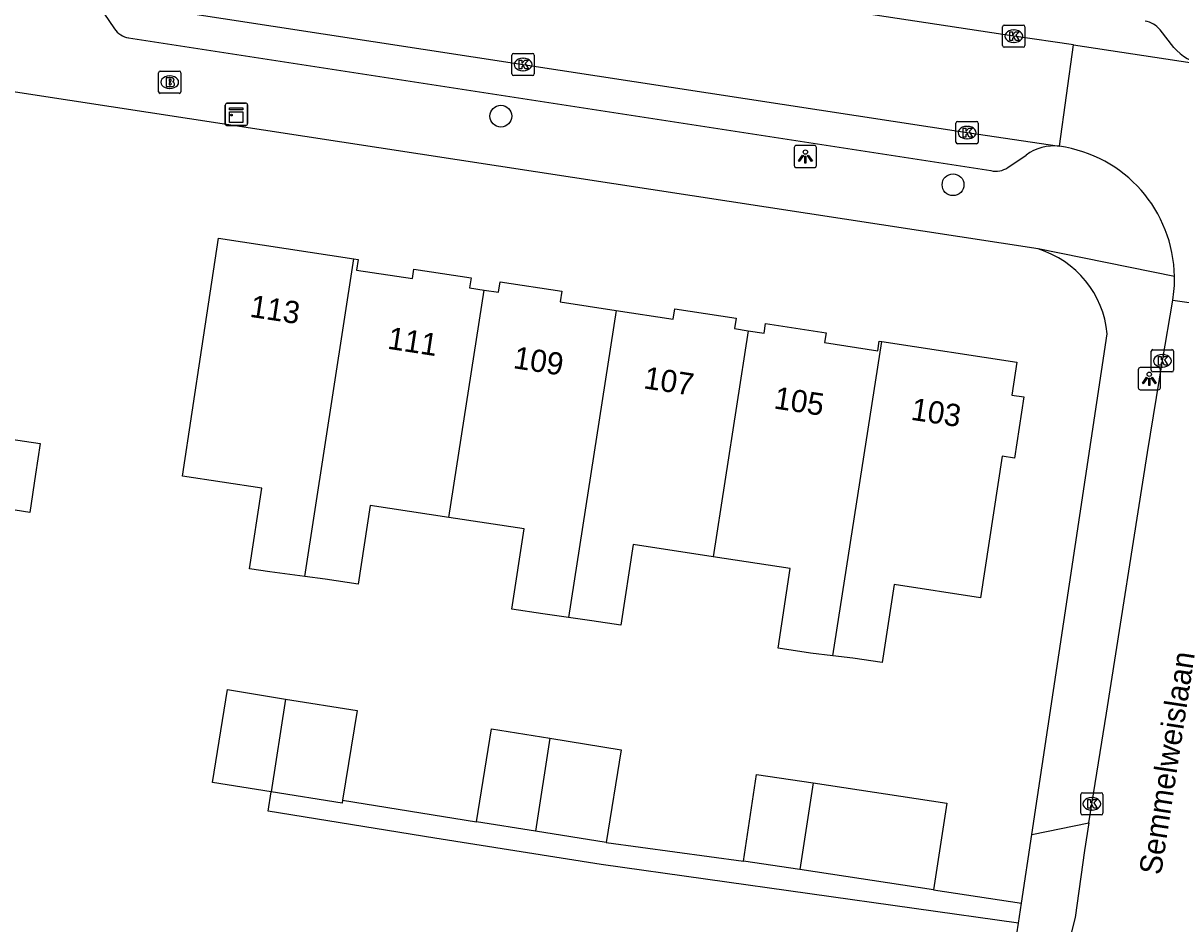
# Model space of a CAD drawing. Extents: x 161486 to 162249, y 379484 to 380829.
# Drawn here: x 161701 to 161753, y 380535.6 to 380576 of the extents above; entities that cross this region are included whole.
import ezdxf

# ---------------------------------------------------------------- set-up
doc = ezdxf.new("R2010")
doc.units = 0
for name, color, linetype in [('IMGEO_Boom', 7, 'Continuous'), ('IMGEO_Brandkraan', 7, 'Continuous'), ('IMGEO_Kast', 7, 'Continuous'), ('IMGEO_Kolk', 7, 'Continuous'), ('IMGEO_Lichtpunt', 7, 'Continuous'), ('IMGEO_Openbare_ruimte_label', 7, 'Continuous'), ('IMGEO_Pand', 7, 'Continuous'), ('IMGEO_Pand_nummerreeks', 7, 'Continuous'), ('IMGEO_Rijbaan_lokaal_open', 7, 'Continuous'), ('IMGEO_Voetpad_open', 7, 'Continuous')]:
    doc.layers.add(name, color=color, linetype=linetype)

msp = doc.modelspace()

# ---------------------------------------------------------------- linework, layer by layer
at = {"layer": 'IMGEO_Boom'}
for centre in [(161722.435, 380571.863), (161742.75, 380568.781)]:
    msp.add_circle(centre, 0.489, dxfattribs=at)
at = {"layer": 'IMGEO_Brandkraan'}
for p, q in [((161707.055, 380572.963), (161707.055, 380573.815)), ((161707.13, 380573.889), (161707.982, 380573.889)), ((161707.543, 380573.669), (161707.568, 380573.669)), ((161708.056, 380573.815), (161708.056, 380572.963)), ((161707.982, 380572.889), (161707.13, 380572.889)), ((161707.566, 380573.109), (161707.541, 380573.109))]:
    msp.add_line(p, q, dxfattribs=at)
for points in [[(161707.055, 380572.963), (161707.055, 380573.815)], [(161707.13, 380573.889), (161707.982, 380573.889)], [(161707.403, 380573.589), (161707.403, 380573.189), (161707.616, 380573.189)], [(161707.634, 380573.589), (161707.403, 380573.589)], [(161707.582, 380573.508), (161707.528, 380573.508), (161707.528, 380573.432)], [(161707.528, 380573.432), (161707.581, 380573.432)], [(161708.056, 380573.815), (161708.056, 380572.963)], [(161707.982, 380572.889), (161707.13, 380572.889)], [(161707.59, 380573.356), (161707.528, 380573.356), (161707.528, 380573.275)], [(161707.528, 380573.275), (161707.59, 380573.275)]]:
    msp.add_lwpolyline(points, dxfattribs=at)
for centre, radius, start, end in [((161707.132, 380573.813), 0.0765, 91.552, 178.448), ((161707.132, 380573.813), 0.0765, 91.552, 178.448), ((161707.583, 380573.47), 0.0379, 267.8285, 90.9355), ((161707.638, 380573.444), 0.145, 59.4692, 91.5367), ((161707.663, 380573.491), 0.0922, 285.5137, 58.1501), ((161707.668, 380573.299), 0.105, 301.3115, 78.989), ((161707.98, 380573.813), 0.0765, 1.552, 88.448), ((161707.98, 380573.813), 0.0765, 1.552, 88.448), ((161707.132, 380572.965), 0.0765, 181.552, 268.448), ((161707.132, 380572.965), 0.0765, 181.552, 268.448), ((161707.591, 380573.315), 0.0404, 269.8759, 90.5077), ((161707.622, 380573.44), 0.251, 268.6676, 293.5347), ((161707.98, 380572.965), 0.0765, 271.552, 358.448), ((161707.98, 380572.965), 0.0765, 271.552, 358.448)]:
    msp.add_arc(centre, radius, start, end, dxfattribs=at)
for centre, major_axis, ratio, start_param, end_param in [((161707.542, 380573.389), (-0.387, 0.002), 0.722429, 4.712389, 7.853982), ((161707.567, 380573.389), (-0.39, 0.002), 0.717154, 1.570796, 4.712389)]:
    msp.add_ellipse(centre, major_axis=major_axis, ratio=ratio, start_param=start_param, end_param=end_param, dxfattribs=at)
at = {"layer": 'IMGEO_Kast'}
for p, q in [((161710.051, 380571.52), (161710.051, 380572.361)), ((161710.051, 380572.361), (161710.051, 380571.52)), ((161710.126, 380572.445), (161710.967, 380572.445)), ((161710.967, 380572.445), (161710.126, 380572.445)), ((161711.051, 380572.37), (161711.051, 380571.529)), ((161711.051, 380571.529), (161711.051, 380572.37)), ((161710.976, 380571.445), (161710.135, 380571.445)), ((161710.135, 380571.445), (161710.976, 380571.445))]:
    msp.add_line(p, q, dxfattribs=at)
for points in [[(161710.246, 380572.235), (161710.846, 380572.235), (161710.846, 380572.15), (161710.246, 380572.15), (161710.246, 380572.235)], [(161710.246, 380572.06), (161710.846, 380572.06), (161710.846, 380571.571), (161710.246, 380571.571), (161710.246, 380572.06)]]:
    msp.add_lwpolyline(points, dxfattribs=at)
msp.add_circle((161710.33, 380571.909), 0.0377, dxfattribs=at)
for centre, start, end in [((161710.129, 380572.367), 92.4484, 184.2845), ((161710.129, 380572.367), 92.4484, 184.2845), ((161710.973, 380572.367), 2.4484, 94.2845), ((161710.973, 380572.367), 2.4484, 94.2845), ((161710.129, 380571.523), 182.4484, 274.2845), ((161710.129, 380571.523), 182.4484, 274.2845), ((161710.973, 380571.523), 272.4484, 4.2845), ((161710.973, 380571.523), 272.4484, 4.2845)]:
    msp.add_arc(centre, 0.0779, start, end, dxfattribs=at)
at = {"layer": 'IMGEO_Kolk'}
for p, q in [((161744.98, 380575.033), (161744.98, 380575.885)), ((161745.055, 380575.959), (161745.907, 380575.959)), ((161745.468, 380575.739), (161745.493, 380575.739)), ((161745.981, 380575.885), (161745.981, 380575.033)), ((161745.907, 380574.959), (161745.055, 380574.959)), ((161745.491, 380575.179), (161745.466, 380575.179)), ((161722.932, 380573.759), (161722.932, 380574.611)), ((161723.007, 380574.685), (161723.859, 380574.685)), ((161723.42, 380574.465), (161723.445, 380574.465)), ((161723.933, 380574.611), (161723.933, 380573.759)), ((161723.859, 380573.685), (161723.007, 380573.685)), ((161723.443, 380573.905), (161723.418, 380573.905)), ((161742.882, 380570.696), (161742.882, 380571.548)), ((161742.957, 380571.622), (161743.809, 380571.622)), ((161743.37, 380571.402), (161743.395, 380571.402)), ((161743.883, 380571.548), (161743.883, 380570.696)), ((161743.393, 380570.842), (161743.368, 380570.842)), ((161743.809, 380570.622), (161742.957, 380570.622)), ((161751.659, 380560.44), (161751.659, 380561.292)), ((161751.734, 380561.366), (161752.586, 380561.366)), ((161752.147, 380561.146), (161752.172, 380561.146)), ((161752.66, 380561.292), (161752.66, 380560.44)), ((161752.17, 380560.586), (161752.145, 380560.586)), ((161752.586, 380560.366), (161751.734, 380560.366)), ((161748.486, 380540.524), (161748.486, 380541.376)), ((161748.561, 380541.45), (161749.413, 380541.45)), ((161748.974, 380541.23), (161748.999, 380541.23)), ((161749.487, 380541.376), (161749.487, 380540.524)), ((161748.997, 380540.67), (161748.972, 380540.67)), ((161749.413, 380540.45), (161748.561, 380540.45))]:
    msp.add_line(p, q, dxfattribs=at)
for points in [[(161744.98, 380575.033), (161744.98, 380575.885)], [(161745.055, 380575.959), (161745.907, 380575.959)], [(161745.301, 380575.659), (161745.424, 380575.659), (161745.424, 380575.508), (161745.554, 380575.659), (161745.718, 380575.659), (161745.572, 380575.508), (161745.725, 380575.259), (161745.573, 380575.259), (161745.488, 380575.423), (161745.424, 380575.356), (161745.424, 380575.259), (161745.301, 380575.259), (161745.301, 380575.659)], [(161745.981, 380575.885), (161745.981, 380575.033)], [(161745.907, 380574.959), (161745.055, 380574.959)], [(161722.932, 380573.759), (161722.932, 380574.611)], [(161723.007, 380574.685), (161723.859, 380574.685)], [(161723.933, 380574.611), (161723.933, 380573.759)], [(161723.253, 380574.385), (161723.376, 380574.385), (161723.376, 380574.234), (161723.506, 380574.385), (161723.67, 380574.385), (161723.524, 380574.234), (161723.677, 380573.985), (161723.525, 380573.985), (161723.44, 380574.149), (161723.376, 380574.082), (161723.376, 380573.985), (161723.253, 380573.985), (161723.253, 380574.385)], [(161723.859, 380573.685), (161723.007, 380573.685)], [(161742.882, 380570.696), (161742.882, 380571.548)], [(161742.957, 380571.622), (161743.809, 380571.622)], [(161743.203, 380571.322), (161743.326, 380571.322), (161743.326, 380571.171), (161743.456, 380571.322), (161743.62, 380571.322), (161743.474, 380571.171), (161743.627, 380570.922), (161743.475, 380570.922), (161743.39, 380571.086), (161743.326, 380571.019), (161743.326, 380570.922), (161743.203, 380570.922), (161743.203, 380571.322)], [(161743.883, 380571.548), (161743.883, 380570.696)], [(161743.809, 380570.622), (161742.957, 380570.622)], [(161751.659, 380560.44), (161751.659, 380561.292)], [(161751.734, 380561.366), (161752.586, 380561.366)], [(161751.98, 380561.066), (161752.103, 380561.066), (161752.103, 380560.915), (161752.233, 380561.066), (161752.397, 380561.066), (161752.251, 380560.915), (161752.404, 380560.666), (161752.252, 380560.666), (161752.167, 380560.83), (161752.103, 380560.763), (161752.103, 380560.666), (161751.98, 380560.666), (161751.98, 380561.066)], [(161752.66, 380561.292), (161752.66, 380560.44)], [(161752.586, 380560.366), (161751.734, 380560.366)], [(161748.486, 380540.524), (161748.486, 380541.376)], [(161748.561, 380541.45), (161749.413, 380541.45)], [(161748.807, 380541.15), (161748.93, 380541.15), (161748.93, 380540.999), (161749.06, 380541.15), (161749.224, 380541.15), (161749.078, 380540.999), (161749.231, 380540.75), (161749.079, 380540.75), (161748.994, 380540.914), (161748.93, 380540.847), (161748.93, 380540.75), (161748.807, 380540.75), (161748.807, 380541.15)], [(161749.487, 380541.376), (161749.487, 380540.524)], [(161749.413, 380540.45), (161748.561, 380540.45)]]:
    msp.add_lwpolyline(points, dxfattribs=at)
for centre, start, end in [((161745.057, 380575.883), 91.552, 178.448), ((161745.057, 380575.883), 91.552, 178.448), ((161745.905, 380575.883), 1.552, 88.448), ((161745.905, 380575.883), 1.552, 88.448), ((161745.057, 380575.035), 181.552, 268.448), ((161745.057, 380575.035), 181.552, 268.448), ((161745.905, 380575.035), 271.552, 358.448), ((161745.905, 380575.035), 271.552, 358.448), ((161723.009, 380574.609), 91.552, 178.448), ((161723.009, 380574.609), 91.552, 178.448), ((161723.857, 380574.609), 1.552, 88.448), ((161723.857, 380574.609), 1.552, 88.448), ((161723.009, 380573.761), 181.552, 268.448), ((161723.009, 380573.761), 181.552, 268.448), ((161723.857, 380573.761), 271.552, 358.448), ((161723.857, 380573.761), 271.552, 358.448), ((161742.959, 380571.546), 91.552, 178.448), ((161742.959, 380571.546), 91.552, 178.448), ((161743.807, 380571.546), 1.552, 88.448), ((161743.807, 380571.546), 1.552, 88.448), ((161742.959, 380570.698), 181.552, 268.448), ((161742.959, 380570.698), 181.552, 268.448), ((161743.807, 380570.698), 271.552, 358.448), ((161743.807, 380570.698), 271.552, 358.448), ((161751.736, 380561.29), 91.552, 178.448), ((161751.736, 380561.29), 91.552, 178.448), ((161752.584, 380561.29), 1.552, 88.448), ((161752.584, 380561.29), 1.552, 88.448), ((161751.736, 380560.442), 181.552, 268.448), ((161751.736, 380560.442), 181.552, 268.448), ((161752.584, 380560.442), 271.552, 358.448), ((161752.584, 380560.442), 271.552, 358.448), ((161748.563, 380541.374), 91.552, 178.448), ((161748.563, 380541.374), 91.552, 178.448), ((161749.411, 380541.374), 1.552, 88.448), ((161749.411, 380541.374), 1.552, 88.448), ((161748.563, 380540.526), 181.552, 268.448), ((161748.563, 380540.526), 181.552, 268.448), ((161749.411, 380540.526), 271.552, 358.448), ((161749.411, 380540.526), 271.552, 358.448)]:
    msp.add_arc(centre, 0.0765, start, end, dxfattribs=at)
for centre, major_axis, ratio, start_param, end_param in [((161745.467, 380575.459), (-0.387, 0.002), 0.722429, 4.712389, 7.853982), ((161745.492, 380575.459), (-0.39, 0.002), 0.717154, 1.570796, 4.712389), ((161723.419, 380574.185), (-0.387, 0.002), 0.722429, 4.712389, 7.853982), ((161723.444, 380574.185), (-0.39, 0.002), 0.717154, 1.570796, 4.712389), ((161743.369, 380571.122), (-0.387, 0.002), 0.722429, 4.712389, 7.853982), ((161743.394, 380571.122), (-0.39, 0.002), 0.717154, 1.570796, 4.712389), ((161752.146, 380560.866), (-0.387, 0.002), 0.722429, 4.712389, 7.853982), ((161752.171, 380560.866), (-0.39, 0.002), 0.717154, 1.570796, 4.712389), ((161748.973, 380540.95), (-0.387, 0.002), 0.722429, 4.712389, 7.853982), ((161748.998, 380540.95), (-0.39, 0.002), 0.717154, 1.570796, 4.712389)]:
    msp.add_ellipse(centre, major_axis=major_axis, ratio=ratio, start_param=start_param, end_param=end_param, dxfattribs=at)
at = {"layer": 'IMGEO_Lichtpunt'}
for p, q in [((161735.619, 380570.451), (161735.619, 380569.644)), ((161735.619, 380570.451), (161735.619, 380569.644)), ((161736.521, 380570.546), (161735.713, 380570.546)), ((161736.521, 380570.546), (161735.713, 380570.546)), ((161736.615, 380569.644), (161736.615, 380570.451)), ((161736.615, 380569.644), (161736.615, 380570.451)), ((161735.713, 380569.55), (161736.521, 380569.55)), ((161735.713, 380569.55), (161736.521, 380569.55)), ((161751.07, 380560.463), (161751.07, 380559.656)), ((161751.07, 380560.463), (161751.07, 380559.656)), ((161751.972, 380560.558), (161751.164, 380560.558)), ((161751.972, 380560.558), (161751.164, 380560.558)), ((161752.066, 380559.656), (161752.066, 380560.463)), ((161752.066, 380559.656), (161752.066, 380560.463)), ((161751.164, 380559.562), (161751.972, 380559.562)), ((161751.164, 380559.562), (161751.972, 380559.562))]:
    msp.add_line(p, q, dxfattribs=at)
for points in [[(161735.993, 380570.115), (161736.032, 380570.087), (161735.844, 380569.825), (161735.806, 380569.852), (161735.993, 380570.115)], [(161736.095, 380570.067), (161736.142, 380570.067), (161736.142, 380569.745), (161736.095, 380569.745), (161736.095, 380570.067)], [(161736.205, 380570.087), (161736.243, 380570.114), (161736.43, 380569.852), (161736.391, 380569.824), (161736.205, 380570.087)], [(161751.444, 380560.127), (161751.483, 380560.099), (161751.295, 380559.837), (161751.257, 380559.864), (161751.444, 380560.127)], [(161751.546, 380560.079), (161751.593, 380560.079), (161751.593, 380559.757), (161751.546, 380559.757), (161751.546, 380560.079)], [(161751.656, 380560.099), (161751.694, 380560.126), (161751.881, 380559.864), (161751.842, 380559.836), (161751.656, 380560.099)]]:
    msp.add_lwpolyline(points, dxfattribs=at)
for centre in [(161736.118, 380570.249), (161751.569, 380560.261)]:
    msp.add_circle(centre, 0.0994, dxfattribs=at)
for centre, start, end in [((161735.713, 380570.451), 90, 180), ((161735.713, 380570.451), 90, 180), ((161736.521, 380570.451), 0, 90), ((161736.521, 380570.451), 0, 90), ((161735.713, 380569.644), 180, 270), ((161735.713, 380569.644), 180, 270), ((161736.521, 380569.644), 270, 0), ((161736.521, 380569.644), 270, 360), ((161751.164, 380560.463), 90, 180), ((161751.164, 380560.463), 90, 180), ((161751.972, 380560.463), 0, 90), ((161751.972, 380560.463), 0, 90), ((161751.164, 380559.656), 180, 270), ((161751.164, 380559.656), 180, 270), ((161751.972, 380559.656), 270, 0), ((161751.972, 380559.656), 270, 360)]:
    msp.add_arc(centre, 0.0946, start, end, dxfattribs=at)
at = {"layer": 'IMGEO_Pand'}
for points in [[(161713.62, 380551.174), (161712.06, 380551.374), (161711.14, 380551.514), (161711.692, 380555.142), (161708.127, 380555.685), (161709.001, 380561.429), (161709.753, 380566.372), (161715.834, 380565.447)], [(161713.62, 380551.174), (161715.834, 380565.447)], [(161715.834, 380565.447), (161716.02, 380565.419), (161715.947, 380564.943), (161718.465, 380564.56), (161718.529, 380564.98), (161721.095, 380564.59), (161721.028, 380564.146), (161721.688, 380564.045)], [(161720.102, 380553.819), (161721.688, 380564.045)], [(161721.688, 380564.045), (161722.334, 380563.947), (161722.405, 380564.413), (161725.167, 380563.992), (161725.095, 380563.517), (161727.619, 380563.133)], [(161727.619, 380563.133), (161725.478, 380549.329)], [(161727.619, 380563.133), (161730.181, 380562.743), (161730.249, 380563.195), (161733.007, 380562.775), (161732.936, 380562.313), (161733.549, 380562.22)], [(161733.549, 380562.22), (161734.264, 380562.111), (161734.329, 380562.538), (161737.044, 380562.124), (161736.977, 380561.685), (161739.367, 380561.321), (161739.432, 380561.749), (161739.545, 380561.732)], [(161733.549, 380562.22), (161731.972, 380552.055)], [(161739.545, 380561.732), (161745.625, 380560.807), (161745.4, 380559.327), (161745.935, 380559.246), (161745.516, 380556.491), (161744.959, 380556.576), (161743.991, 380550.215), (161740.106, 380550.807), (161739.572, 380547.299), (161738.251, 380547.5), (161737.353, 380547.604)], [(161737.353, 380547.604), (161739.545, 380561.732)], [(161699.56, 380554.312), (161699.822, 380556.036), (161700.029, 380557.396), (161701.739, 380557.15), (161701.53, 380555.776), (161701.268, 380554.052), (161699.56, 380554.312)], [(161720.102, 380553.819), (161716.562, 380554.357), (161716.025, 380550.83), (161714.543, 380551.056), (161713.62, 380551.174)], [(161725.478, 380549.329), (161724.318, 380549.495), (161722.932, 380549.706), (161723.479, 380553.305), (161720.102, 380553.819)], [(161731.972, 380552.055), (161728.374, 380552.602), (161727.823, 380548.983), (161726.524, 380549.18), (161725.478, 380549.329)], [(161737.353, 380547.604), (161736.35, 380547.72), (161734.887, 380547.943), (161735.433, 380551.528), (161731.972, 380552.055)], [(161712.117, 380541.489), (161709.474, 380541.915), (161710.145, 380546.084), (161712.764, 380545.662)], [(161712.764, 380545.662), (161712.117, 380541.489)], [(161712.764, 380545.662), (161715.972, 380545.145), (161715.324, 380541.118)], [(161721.344, 380540.149), (161722.015, 380544.318), (161724.634, 380543.896)], [(161724.634, 380543.896), (161723.987, 380539.723)], [(161724.634, 380543.896), (161727.842, 380543.379), (161727.171, 380539.211)], [(161733.33, 380538.38), (161733.924, 380542.276), (161736.467, 380541.888)], [(161736.467, 380541.888), (161735.863, 380537.994)], [(161736.467, 380541.888), (161742.466, 380540.974), (161741.873, 380537.079)], [(161715.324, 380541.118), (161715.301, 380540.977), (161712.117, 380541.489)], [(161723.987, 380539.723), (161721.344, 380540.149)], [(161727.171, 380539.211), (161723.987, 380539.723)], [(161735.863, 380537.994), (161733.33, 380538.38)], [(161741.873, 380537.079), (161735.863, 380537.994)]]:
    msp.add_lwpolyline(points, dxfattribs=at)
at = {"layer": 'IMGEO_Rijbaan_lokaal_open'}
for points in [[(161748.16, 380575.062), (161745.481, 380575.457), (161727.091, 380578.257), (161706.209, 380581.535), (161684.371, 380584.84), (161680.794, 380585.397)], [(161703.396, 380577.269), (161705.458, 380576.935), (161723.434, 380574.186), (161743.383, 380571.123), (161747.528, 380570.507)], [(161747.528, 380570.507), (161748.16, 380575.062)], [(161748.16, 380575.062), (161753.997, 380574.189)], [(161748.852, 380540.104), (161749.641, 380545.022), (161751.484, 380556.751), (161752.161, 380560.866), (161752.625, 380563.589)], [(161752.625, 380563.589), (161757.402, 380562.904)], [(161748.852, 380540.104), (161748.652, 380538.854), (161748.238, 380535.839), (161748.011, 380534.961), (161747.898, 380534.562), (161747.662, 380533.825)]]:
    msp.add_lwpolyline(points, dxfattribs=at)
for centre, radius, start, end in [((161746.694, 380564.557), 6.009, 0.8814, 82.0228), ((161746.704, 380564.552), 5.999, 350.7631, 0.9274)]:
    msp.add_arc(centre, radius, start, end, dxfattribs=at)
at = {"layer": 'IMGEO_Voetpad_open'}
for points in [[(161746.578, 380565.893), (161701.408, 380572.822), (161675.834, 380576.755)], [(161704.594, 380576.489), (161705.068, 380575.783)], [(161752.674, 380574.955), (161752.054, 380575.75)], [(161705.711, 380575.377), (161744.456, 380569.416)], [(161745.212, 380569.553), (161746.034, 380570.113)], [(161752.702, 380564.649), (161746.578, 380565.893)], [(161746.294, 380539.566), (161749.677, 380562.081)], [(161745.697, 380535.59), (161726.943, 380538.221), (161719.463, 380539.413), (161711.977, 380540.616), (161712.117, 380541.489)], [(161715.324, 380541.118), (161721.344, 380540.149)], [(161746.294, 380539.566), (161748.852, 380540.104)], [(161727.171, 380539.211), (161733.33, 380538.38)], [(161745.831, 380536.484), (161746.294, 380539.566)], [(161741.873, 380537.079), (161745.831, 380536.484)], [(161745.697, 380535.59), (161745.831, 380536.484)], [(161744.227, 380532.481), (161745.182, 380533.675), (161745.623, 380535.1), (161745.697, 380535.59)]]:
    msp.add_lwpolyline(points, dxfattribs=at)
for centre, radius, start, end in [((161751.185, 380575.015), 1.138, 40.2052, 79.9746), ((161705.923, 380576.425), 1.069, 216.8949, 258.5673), ((161754.393, 380576.398), 2.244, 220.0127, 259.8467), ((161747.276, 380568.431), 2.091, 83.0889, 126.4586), ((161744.686, 380570.299), 0.912, 255.365, 305.178), ((161745.279, 380561.671), 4.417, 5.3231, 72.8963)]:
    msp.add_arc(centre, radius, start, end, dxfattribs=at)

# ---------------------------------------------------------------- texts
at = {"layer": 'IMGEO_Openbare_ruimte_label'}
msp.add_text('Semmelweislaan', height=1, rotation=81.3105, dxfattribs=at).set_placement((161752.094, 380537.718))
at = {"layer": 'IMGEO_Pand_nummerreeks'}
for s, rotation, p in [('113', 351.3535, (161711.118, 380562.847)), ('111', 351.2086, (161717.303, 380561.414)), ('109', 351.2086, (161722.955, 380560.54)), ('107', 351.2086, (161728.81, 380559.634)), ('105', 351.2086, (161734.665, 380558.729)), ('103', 351.3512, (161740.819, 380558.22))]:
    msp.add_text(s, height=1, rotation=rotation, dxfattribs=at).set_placement(p)

doc.saveas('drawing.dxf')
